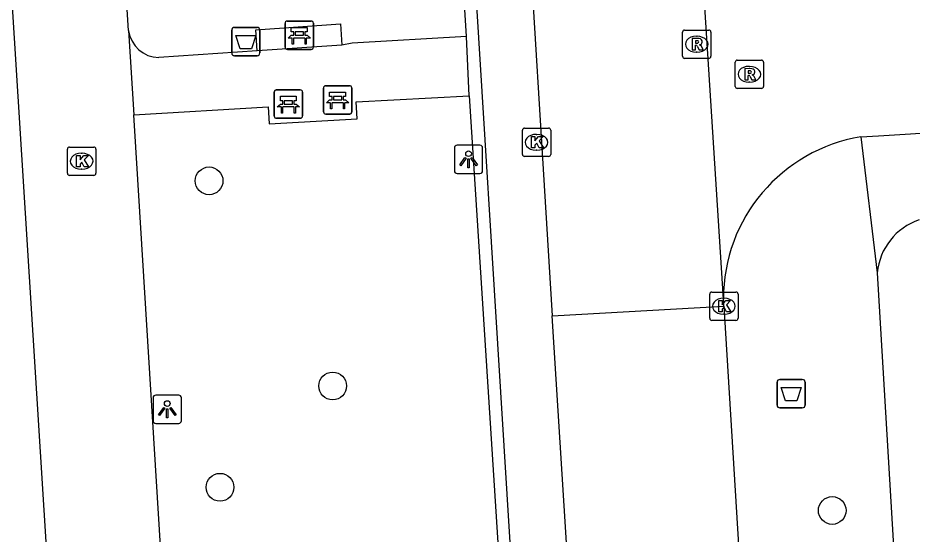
# Model space of a CAD drawing. Extents: x 159689 to 160786, y 387323 to 388339.
# Drawn here: x 160463.21 to 160494.74, y 387937.99 to 387956.19 of the extents above; entities that cross this region are included whole.
import ezdxf

# ---------------------------------------------------------------- set-up
doc = ezdxf.new("R2010")
doc.units = 0
for name, color, linetype in [('IMGEO_Afvalbak', 7, 'Continuous'), ('IMGEO_Bank', 7, 'Continuous'), ('IMGEO_Boom', 7, 'Continuous'), ('IMGEO_Kolk', 7, 'Continuous'), ('IMGEO_Lichtpunt', 7, 'Continuous'), ('IMGEO_Rijbaan_lokaal_gesloten', 7, 'Continuous'), ('IMGEO_Rijbaan_lokaal_open', 7, 'Continuous'), ('IMGEO_Rioolput', 7, 'Continuous'), ('IMGEO_Voetpad_open', 7, 'Continuous')]:
    doc.layers.add(name, color=color, linetype=linetype)

msp = doc.modelspace()

# ---------------------------------------------------------------- linework, layer by layer
at = {"layer": 'IMGEO_Afvalbak'}
for p, q in [((160470.751, 387954.955), (160470.751, 387955.755)), ((160470.751, 387955.755), (160470.751, 387954.955)), ((160470.851, 387955.855), (160471.641, 387955.855)), ((160471.641, 387955.855), (160470.851, 387955.855)), ((160471.741, 387955.755), (160471.741, 387954.955)), ((160471.741, 387954.955), (160471.741, 387955.755)), ((160471.641, 387954.855), (160470.851, 387954.855)), ((160470.851, 387954.855), (160471.641, 387954.855)), ((160489.981, 387942.54), (160489.981, 387943.34)), ((160489.981, 387943.34), (160489.981, 387942.54)), ((160490.081, 387943.44), (160490.871, 387943.44)), ((160490.871, 387943.44), (160490.081, 387943.44)), ((160490.971, 387943.34), (160490.971, 387942.54)), ((160490.971, 387942.54), (160490.971, 387943.34)), ((160490.871, 387942.44), (160490.081, 387942.44)), ((160490.081, 387942.44), (160490.871, 387942.44))]:
    msp.add_line(p, q, dxfattribs=at)
for points in [[(160470.894, 387955.569), (160471.598, 387955.569), (160471.449, 387955.099), (160471.043, 387955.099), (160470.894, 387955.569)], [(160490.124, 387943.154), (160490.828, 387943.154), (160490.679, 387942.684), (160490.273, 387942.684), (160490.124, 387943.154)]]:
    msp.add_lwpolyline(points, dxfattribs=at)
for centre, start, end in [((160470.851, 387955.755), 90, 180), ((160470.851, 387955.755), 90, 180), ((160471.641, 387955.755), 0, 90), ((160471.641, 387955.755), 360, 90), ((160470.851, 387954.955), 180, 270), ((160470.851, 387954.955), 180, 270), ((160471.641, 387954.955), 270, 0), ((160471.641, 387954.955), 270, 0), ((160490.081, 387943.34), 90, 180), ((160490.081, 387943.34), 90, 180), ((160490.871, 387943.34), 0, 90), ((160490.871, 387943.34), 360, 90), ((160490.081, 387942.54), 180, 270), ((160490.081, 387942.54), 180, 270), ((160490.871, 387942.54), 270, 0), ((160490.871, 387942.54), 270, 0)]:
    msp.add_arc(centre, 0.1, start, end, dxfattribs=at)
at = {"layer": 'IMGEO_Bank'}
for p, q in [((160472.631, 387955.154), (160472.631, 387955.995)), ((160472.631, 387955.995), (160472.631, 387955.154)), ((160472.706, 387956.079), (160473.547, 387956.079)), ((160473.547, 387956.079), (160472.706, 387956.079)), ((160473.631, 387956.004), (160473.631, 387955.163)), ((160473.631, 387955.163), (160473.631, 387956.004)), ((160472.94, 387955.585), (160472.94, 387955.691)), ((160472.984, 387955.691), (160472.984, 387955.585)), ((160473.272, 387955.697), (160472.99, 387955.697)), ((160473.278, 387955.585), (160473.278, 387955.691)), ((160473.322, 387955.691), (160473.322, 387955.585)), ((160473.328, 387955.477), (160472.935, 387955.477)), ((160472.99, 387955.579), (160473.272, 387955.579)), ((160473.556, 387955.079), (160472.715, 387955.079)), ((160472.715, 387955.079), (160473.556, 387955.079)), ((160474.059, 387953.799), (160474.9, 387953.799)), ((160474.9, 387953.799), (160474.059, 387953.799)), ((160474.984, 387953.724), (160474.984, 387952.883)), ((160474.984, 387952.883), (160474.984, 387953.724)), ((160472.247, 387952.727), (160472.247, 387953.568)), ((160472.247, 387953.568), (160472.247, 387952.727)), ((160472.322, 387953.652), (160473.163, 387953.652)), ((160473.163, 387953.652), (160472.322, 387953.652)), ((160473.247, 387953.577), (160473.247, 387952.736)), ((160473.247, 387952.736), (160473.247, 387953.577)), ((160473.984, 387952.874), (160473.984, 387953.715)), ((160473.984, 387953.715), (160473.984, 387952.874)), ((160474.293, 387953.305), (160474.293, 387953.411)), ((160474.337, 387953.411), (160474.337, 387953.305)), ((160474.625, 387953.417), (160474.343, 387953.417)), ((160474.631, 387953.305), (160474.631, 387953.411)), ((160474.675, 387953.411), (160474.675, 387953.305)), ((160472.556, 387953.158), (160472.556, 387953.264)), ((160472.6, 387953.264), (160472.6, 387953.158)), ((160472.888, 387953.27), (160472.606, 387953.27)), ((160472.606, 387953.152), (160472.888, 387953.152)), ((160472.894, 387953.158), (160472.894, 387953.264)), ((160472.938, 387953.264), (160472.938, 387953.158)), ((160474.681, 387953.197), (160474.288, 387953.197)), ((160474.343, 387953.299), (160474.625, 387953.299)), ((160472.944, 387953.05), (160472.551, 387953.05)), ((160474.909, 387952.799), (160474.068, 387952.799)), ((160474.068, 387952.799), (160474.909, 387952.799)), ((160473.172, 387952.652), (160472.331, 387952.652)), ((160472.331, 387952.652), (160473.172, 387952.652))]:
    msp.add_line(p, q, dxfattribs=at)
for points in [[(160472.934, 387955.697), (160472.848, 387955.697), (160472.848, 387955.858), (160473.411, 387955.858), (160473.411, 387955.697), (160473.328, 387955.697)], [(160472.878, 387955.477), (160472.736, 387955.477), (160472.848, 387955.579), (160472.934, 387955.579)], [(160472.928, 387955.47), (160472.928, 387955.263), (160472.885, 387955.263), (160472.885, 387955.47)], [(160473.328, 387955.579), (160473.411, 387955.579), (160473.523, 387955.477), (160473.384, 387955.477)], [(160473.378, 387955.47), (160473.378, 387955.263), (160473.334, 387955.263), (160473.334, 387955.47)], [(160472.55, 387953.27), (160472.464, 387953.27), (160472.464, 387953.431), (160473.027, 387953.431), (160473.027, 387953.27), (160472.944, 387953.27)], [(160474.287, 387953.417), (160474.201, 387953.417), (160474.201, 387953.578), (160474.764, 387953.578), (160474.764, 387953.417), (160474.681, 387953.417)], [(160472.494, 387953.05), (160472.352, 387953.05), (160472.464, 387953.152), (160472.55, 387953.152)], [(160472.944, 387953.152), (160473.027, 387953.152), (160473.139, 387953.05), (160473, 387953.05)], [(160474.231, 387953.197), (160474.089, 387953.197), (160474.201, 387953.299), (160474.287, 387953.299)], [(160474.281, 387953.19), (160474.281, 387952.983), (160474.238, 387952.983), (160474.238, 387953.19)], [(160474.681, 387953.299), (160474.764, 387953.299), (160474.876, 387953.197), (160474.737, 387953.197)], [(160474.731, 387953.19), (160474.731, 387952.983), (160474.687, 387952.983), (160474.687, 387953.19)], [(160472.544, 387953.043), (160472.544, 387952.836), (160472.501, 387952.836), (160472.501, 387953.043)], [(160472.994, 387953.043), (160472.994, 387952.836), (160472.95, 387952.836), (160472.95, 387953.043)]]:
    msp.add_lwpolyline(points, dxfattribs=at)
for centre, radius, start, end in [((160472.709, 387956.001), 0.0779, 92.4484, 184.2845), ((160472.709, 387956.001), 0.0779, 92.4484, 184.2845), ((160473.553, 387956.001), 0.0779, 2.4484, 94.2845), ((160473.553, 387956.001), 0.0779, 2.4484, 94.2845), ((160472.933, 387955.69), 0.00671, 2.8957, 87.1043), ((160472.99, 387955.69), 0.00671, 92.8957, 177.1043), ((160473.272, 387955.69), 0.00671, 2.8957, 87.1043), ((160473.329, 387955.69), 0.00671, 92.8957, 177.1043), ((160472.878, 387955.47), 0.00671, 2.8957, 87.1043), ((160472.935, 387955.47), 0.00671, 92.8957, 177.1043), ((160472.933, 387955.586), 0.00671, 272.8957, 357.1043), ((160472.99, 387955.586), 0.00671, 182.8957, 267.1043), ((160473.272, 387955.586), 0.00671, 272.8957, 357.1043), ((160473.329, 387955.586), 0.00671, 182.8957, 267.1043), ((160473.327, 387955.47), 0.00671, 2.8957, 87.1043), ((160473.384, 387955.47), 0.00671, 92.8957, 177.1043), ((160472.709, 387955.157), 0.0779, 182.4484, 274.2845), ((160472.709, 387955.157), 0.0779, 182.4484, 274.2845), ((160473.553, 387955.157), 0.0779, 272.4484, 4.2845), ((160473.553, 387955.157), 0.0779, 272.4484, 4.2845), ((160474.062, 387953.721), 0.0779, 92.4484, 184.2845), ((160474.062, 387953.721), 0.0779, 92.4484, 184.2845), ((160474.906, 387953.721), 0.0779, 2.4484, 94.2845), ((160474.906, 387953.721), 0.0779, 2.4484, 94.2845), ((160472.325, 387953.574), 0.0779, 92.4484, 184.2845), ((160472.325, 387953.574), 0.0779, 92.4484, 184.2845), ((160473.169, 387953.574), 0.0779, 2.4484, 94.2845), ((160473.169, 387953.574), 0.0779, 2.4484, 94.2845), ((160474.286, 387953.41), 0.00671, 2.8957, 87.1043), ((160474.343, 387953.41), 0.00671, 92.8957, 177.1043), ((160474.625, 387953.41), 0.00671, 2.8957, 87.1043), ((160474.682, 387953.41), 0.00671, 92.8957, 177.1043), ((160472.549, 387953.263), 0.00671, 2.8957, 87.1043), ((160472.549, 387953.159), 0.00671, 272.8957, 357.1043), ((160472.606, 387953.263), 0.00671, 92.8957, 177.1043), ((160472.606, 387953.159), 0.00671, 182.8957, 267.1043), ((160472.888, 387953.263), 0.00671, 2.8957, 87.1043), ((160472.888, 387953.159), 0.00671, 272.8957, 357.1043), ((160472.945, 387953.263), 0.00671, 92.8957, 177.1043), ((160472.945, 387953.159), 0.00671, 182.8957, 267.1043), ((160474.231, 387953.19), 0.00671, 2.8957, 87.1043), ((160474.288, 387953.19), 0.00671, 92.8957, 177.1043), ((160474.286, 387953.306), 0.00671, 272.8957, 357.1043), ((160474.343, 387953.306), 0.00671, 182.8957, 267.1043), ((160474.625, 387953.306), 0.00671, 272.8957, 357.1043), ((160474.682, 387953.306), 0.00671, 182.8957, 267.1043), ((160474.68, 387953.19), 0.00671, 2.8957, 87.1043), ((160474.737, 387953.19), 0.00671, 92.8957, 177.1043), ((160472.494, 387953.043), 0.00671, 2.8957, 87.1043), ((160472.551, 387953.043), 0.00671, 92.8957, 177.1043), ((160472.943, 387953.043), 0.00671, 2.8957, 87.1043), ((160473, 387953.043), 0.00671, 92.8957, 177.1043), ((160474.062, 387952.877), 0.0779, 182.4484, 274.2845), ((160474.062, 387952.877), 0.0779, 182.4484, 274.2845), ((160474.906, 387952.877), 0.0779, 272.4484, 4.2845), ((160474.906, 387952.877), 0.0779, 272.4484, 4.2845), ((160472.325, 387952.73), 0.0779, 182.4484, 274.2845), ((160472.325, 387952.73), 0.0779, 182.4484, 274.2845), ((160473.169, 387952.73), 0.0779, 272.4484, 4.2845), ((160473.169, 387952.73), 0.0779, 272.4484, 4.2845)]:
    msp.add_arc(centre, radius, start, end, dxfattribs=at)
at = {"layer": 'IMGEO_Boom'}
for centre in [(160469.951, 387950.445), (160474.309, 387943.213), (160470.337, 387939.64), (160491.925, 387938.821)]:
    msp.add_circle(centre, 0.489, dxfattribs=at)
at = {"layer": 'IMGEO_Kolk'}
for p, q in [((160480.998, 387951.378), (160480.998, 387952.23)), ((160481.073, 387952.304), (160481.925, 387952.304)), ((160481.999, 387952.23), (160481.999, 387951.378)), ((160481.486, 387952.084), (160481.511, 387952.084)), ((160464.957, 387950.712), (160464.957, 387951.564)), ((160465.032, 387951.638), (160465.884, 387951.638)), ((160465.958, 387951.564), (160465.958, 387950.712)), ((160481.509, 387951.524), (160481.484, 387951.524)), ((160465.445, 387951.418), (160465.47, 387951.418)), ((160481.925, 387951.304), (160481.073, 387951.304)), ((160465.884, 387950.638), (160465.032, 387950.638)), ((160465.468, 387950.858), (160465.443, 387950.858)), ((160487.679, 387946.524), (160488.531, 387946.524)), ((160487.604, 387945.598), (160487.604, 387946.45)), ((160488.092, 387946.304), (160488.117, 387946.304)), ((160488.605, 387946.45), (160488.605, 387945.598)), ((160488.531, 387945.524), (160487.679, 387945.524)), ((160488.115, 387945.744), (160488.09, 387945.744))]:
    msp.add_line(p, q, dxfattribs=at)
for points in [[(160480.998, 387951.378), (160480.998, 387952.23)], [(160481.073, 387952.304), (160481.925, 387952.304)], [(160481.999, 387952.23), (160481.999, 387951.378)], [(160481.319, 387952.004), (160481.442, 387952.004), (160481.442, 387951.853), (160481.572, 387952.004), (160481.736, 387952.004), (160481.59, 387951.853), (160481.743, 387951.604), (160481.591, 387951.604), (160481.506, 387951.768), (160481.442, 387951.701), (160481.442, 387951.604), (160481.319, 387951.604), (160481.319, 387952.004)], [(160464.957, 387950.712), (160464.957, 387951.564)], [(160465.032, 387951.638), (160465.884, 387951.638)], [(160465.958, 387951.564), (160465.958, 387950.712)], [(160465.278, 387951.338), (160465.401, 387951.338), (160465.401, 387951.187), (160465.531, 387951.338), (160465.695, 387951.338), (160465.549, 387951.187), (160465.702, 387950.938), (160465.55, 387950.938), (160465.465, 387951.102), (160465.401, 387951.035), (160465.401, 387950.938), (160465.278, 387950.938), (160465.278, 387951.338)], [(160481.925, 387951.304), (160481.073, 387951.304)], [(160465.884, 387950.638), (160465.032, 387950.638)], [(160487.679, 387946.524), (160488.531, 387946.524)], [(160487.604, 387945.598), (160487.604, 387946.45)], [(160487.925, 387946.224), (160488.048, 387946.224), (160488.048, 387946.073), (160488.178, 387946.224), (160488.342, 387946.224), (160488.196, 387946.073), (160488.349, 387945.824), (160488.197, 387945.824), (160488.112, 387945.988), (160488.048, 387945.921), (160488.048, 387945.824), (160487.925, 387945.824), (160487.925, 387946.224)], [(160488.605, 387946.45), (160488.605, 387945.598)], [(160488.531, 387945.524), (160487.679, 387945.524)]]:
    msp.add_lwpolyline(points, dxfattribs=at)
for centre, start, end in [((160481.075, 387952.228), 91.552, 178.448), ((160481.075, 387952.228), 91.552, 178.448), ((160481.923, 387952.228), 1.552, 88.448), ((160481.923, 387952.228), 1.552, 88.448), ((160465.034, 387951.562), 91.552, 178.448), ((160465.034, 387951.562), 91.552, 178.448), ((160465.882, 387951.562), 1.552, 88.448), ((160465.882, 387951.562), 1.552, 88.448), ((160481.075, 387951.38), 181.552, 268.448), ((160481.075, 387951.38), 181.552, 268.448), ((160481.923, 387951.38), 271.552, 358.448), ((160481.923, 387951.38), 271.552, 358.448), ((160465.034, 387950.714), 181.552, 268.448), ((160465.034, 387950.714), 181.552, 268.448), ((160465.882, 387950.714), 271.552, 358.448), ((160465.882, 387950.714), 271.552, 358.448), ((160487.681, 387946.448), 91.552, 178.448), ((160487.681, 387946.448), 91.552, 178.448), ((160488.529, 387946.448), 1.552, 88.448), ((160488.529, 387946.448), 1.552, 88.448), ((160487.681, 387945.6), 181.552, 268.448), ((160487.681, 387945.6), 181.552, 268.448), ((160488.529, 387945.6), 271.552, 358.448), ((160488.529, 387945.6), 271.552, 358.448)]:
    msp.add_arc(centre, 0.0765, start, end, dxfattribs=at)
for centre, major_axis, ratio, start_param, end_param in [((160481.485, 387951.804), (-0.387, 0.002), 0.722429, 4.712389, 7.853982), ((160481.51, 387951.804), (-0.39, 0.002), 0.717154, 1.570796, 4.712389), ((160465.444, 387951.138), (-0.387, 0.002), 0.722429, 4.712389, 7.853982), ((160465.469, 387951.138), (-0.39, 0.002), 0.717154, 1.570796, 4.712389), ((160488.091, 387946.024), (-0.387, 0.002), 0.722429, 4.712389, 7.853982), ((160488.116, 387946.024), (-0.39, 0.002), 0.717154, 1.570796, 4.712389)]:
    msp.add_ellipse(centre, major_axis=major_axis, ratio=ratio, start_param=start_param, end_param=end_param, dxfattribs=at)
at = {"layer": 'IMGEO_Lichtpunt'}
for p, q in [((160478.601, 387951.605), (160478.601, 387950.798)), ((160478.601, 387951.605), (160478.601, 387950.798)), ((160479.503, 387951.7), (160478.695, 387951.7)), ((160479.503, 387951.7), (160478.695, 387951.7)), ((160479.597, 387950.798), (160479.597, 387951.605)), ((160479.597, 387950.798), (160479.597, 387951.605)), ((160478.695, 387950.704), (160479.503, 387950.704)), ((160478.695, 387950.704), (160479.503, 387950.704)), ((160467.977, 387942.794), (160467.977, 387941.987)), ((160467.977, 387942.794), (160467.977, 387941.987)), ((160468.879, 387942.889), (160468.071, 387942.889)), ((160468.879, 387942.889), (160468.071, 387942.889)), ((160468.973, 387941.987), (160468.973, 387942.794)), ((160468.973, 387941.987), (160468.973, 387942.794)), ((160468.071, 387941.893), (160468.879, 387941.893)), ((160468.071, 387941.893), (160468.879, 387941.893))]:
    msp.add_line(p, q, dxfattribs=at)
for points in [[(160478.975, 387951.269), (160479.014, 387951.241), (160478.826, 387950.979), (160478.788, 387951.006), (160478.975, 387951.269)], [(160479.077, 387951.221), (160479.124, 387951.221), (160479.124, 387950.899), (160479.077, 387950.899), (160479.077, 387951.221)], [(160479.187, 387951.241), (160479.225, 387951.268), (160479.412, 387951.006), (160479.373, 387950.978), (160479.187, 387951.241)], [(160468.351, 387942.458), (160468.39, 387942.43), (160468.202, 387942.168), (160468.164, 387942.195), (160468.351, 387942.458)], [(160468.453, 387942.41), (160468.5, 387942.41), (160468.5, 387942.088), (160468.453, 387942.088), (160468.453, 387942.41)], [(160468.563, 387942.43), (160468.601, 387942.457), (160468.788, 387942.195), (160468.749, 387942.167), (160468.563, 387942.43)]]:
    msp.add_lwpolyline(points, dxfattribs=at)
for centre in [(160479.1, 387951.403), (160468.476, 387942.592)]:
    msp.add_circle(centre, 0.0994, dxfattribs=at)
for centre, start, end in [((160478.695, 387951.605), 90, 180), ((160478.695, 387951.605), 90, 180), ((160479.503, 387951.605), 0, 90), ((160479.503, 387951.605), 0, 90), ((160478.695, 387950.798), 180, 270), ((160478.695, 387950.798), 180, 270), ((160479.503, 387950.798), 270, 0), ((160479.503, 387950.798), 270, 360), ((160468.071, 387942.794), 90, 180), ((160468.071, 387942.794), 90, 180), ((160468.879, 387942.794), 0, 90), ((160468.879, 387942.794), 0, 90), ((160468.071, 387941.987), 180, 270), ((160468.071, 387941.987), 180, 270), ((160468.879, 387941.987), 270, 0), ((160468.879, 387941.987), 270, 360)]:
    msp.add_arc(centre, 0.0946, start, end, dxfattribs=at)
at = {"layer": 'IMGEO_Rijbaan_lokaal_gesloten'}
for points in [[(160482.047, 387945.687), (160488.105, 387946.024)], [(160488.105, 387946.024), (160489.324, 387926.125)], [(160486.83, 387869.924), (160482.047, 387945.687)]]:
    msp.add_lwpolyline(points, dxfattribs=at)
at = {"layer": 'IMGEO_Rijbaan_lokaal_open'}
for points in [[(160481.009, 387962.737), (160482.047, 387945.687)], [(160488.089, 387946.275), (160487.061, 387962.48)], [(160492.935, 387951.996), (160493.558, 387952.035), (160508.348, 387952.959), (160551.393, 387955.719)], [(160488.105, 387946.024), (160488.089, 387946.275)]]:
    msp.add_lwpolyline(points, dxfattribs=at)
msp.add_arc((160493.874, 387946.288), 5.785, 99.3428, 180.1243, dxfattribs=at)
at = {"layer": 'IMGEO_Rioolput'}
for p, q in [((160486.646, 387954.838), (160486.646, 387955.69)), ((160486.721, 387955.764), (160487.573, 387955.764)), ((160487.647, 387955.69), (160487.647, 387954.838)), ((160487.134, 387955.544), (160487.159, 387955.544)), ((160487.157, 387954.984), (160487.132, 387954.984)), ((160487.573, 387954.764), (160486.721, 387954.764)), ((160488.579, 387954.702), (160489.431, 387954.702)), ((160488.504, 387953.776), (160488.504, 387954.628)), ((160488.992, 387954.482), (160489.017, 387954.482)), ((160489.505, 387954.628), (160489.505, 387953.776)), ((160489.015, 387953.922), (160488.99, 387953.922)), ((160489.431, 387953.702), (160488.579, 387953.702))]:
    msp.add_line(p, q, dxfattribs=at)
for points in [[(160486.646, 387954.838), (160486.646, 387955.69)], [(160486.721, 387955.764), (160487.573, 387955.764)], [(160487.647, 387955.69), (160487.647, 387954.838)], [(160487.235, 387955.462), (160486.983, 387955.464), (160486.983, 387955.064)], [(160487.161, 387955.383), (160487.107, 387955.383), (160487.107, 387955.302)], [(160487.107, 387955.302), (160487.159, 387955.302)], [(160486.983, 387955.064), (160487.107, 387955.064), (160487.107, 387955.226), (160487.118, 387955.226)], [(160487.165, 387955.197), (160487.236, 387955.064), (160487.376, 387955.064), (160487.311, 387955.19)], [(160487.573, 387954.764), (160486.721, 387954.764)], [(160488.579, 387954.702), (160489.431, 387954.702)], [(160488.504, 387953.776), (160488.504, 387954.628)], [(160489.093, 387954.4), (160488.841, 387954.402), (160488.841, 387954.002)], [(160489.505, 387954.628), (160489.505, 387953.776)], [(160488.841, 387954.002), (160488.965, 387954.002), (160488.965, 387954.164), (160488.976, 387954.164)], [(160489.019, 387954.321), (160488.965, 387954.321), (160488.965, 387954.24)], [(160488.965, 387954.24), (160489.017, 387954.24)], [(160489.023, 387954.135), (160489.094, 387954.002), (160489.234, 387954.002), (160489.169, 387954.128)], [(160489.431, 387953.702), (160488.579, 387953.702)]]:
    msp.add_lwpolyline(points, dxfattribs=at)
for centre, radius, start, end in [((160486.723, 387955.688), 0.0765, 91.552, 178.448), ((160486.723, 387955.688), 0.0765, 91.552, 178.448), ((160487.571, 387955.688), 0.0765, 1.552, 88.448), ((160487.571, 387955.688), 0.0765, 1.552, 88.448), ((160487.143, 387955.491), 0.19, 274.7715, 282.9687), ((160487.167, 387955.287), 0.0964, 77.0061, 93.1865), ((160487.181, 387955.344), 0.0378, 276.6634, 79.6772), ((160487.234, 387955.352), 0.109, 350.3612, 89.416), ((160487.232, 387955.352), 0.112, 277.5842, 350.9817), ((160487.117, 387955.173), 0.0533, 26.0293, 88.6989), ((160487.216, 387955.137), 0.108, 29.5134, 73.7905), ((160486.723, 387954.84), 0.0765, 181.552, 268.448), ((160486.723, 387954.84), 0.0765, 181.552, 268.448), ((160487.571, 387954.84), 0.0765, 271.552, 358.448), ((160487.571, 387954.84), 0.0765, 271.552, 358.448), ((160488.581, 387954.626), 0.0765, 91.552, 178.448), ((160488.581, 387954.626), 0.0765, 91.552, 178.448), ((160489.429, 387954.626), 0.0765, 1.552, 88.448), ((160489.429, 387954.626), 0.0765, 1.552, 88.448), ((160489.092, 387954.29), 0.109, 350.3612, 89.416), ((160488.975, 387954.111), 0.0533, 26.0293, 88.6989), ((160489.001, 387954.429), 0.19, 274.7715, 282.9687), ((160489.025, 387954.225), 0.0964, 77.0061, 93.1865), ((160489.039, 387954.282), 0.0378, 276.6634, 79.6772), ((160489.09, 387954.29), 0.112, 277.5842, 350.9817), ((160489.074, 387954.075), 0.108, 29.5134, 73.7905), ((160488.581, 387953.778), 0.0765, 181.552, 268.448), ((160488.581, 387953.778), 0.0765, 181.552, 268.448), ((160489.429, 387953.778), 0.0765, 271.552, 358.448), ((160489.429, 387953.778), 0.0765, 271.552, 358.448)]:
    msp.add_arc(centre, radius, start, end, dxfattribs=at)
for centre, major_axis, ratio, start_param, end_param in [((160487.133, 387955.264), (-0.387, 0.002), 0.722429, 4.712389, 7.853982), ((160487.158, 387955.264), (-0.39, 0.002), 0.717154, 1.570796, 4.712389), ((160488.991, 387954.202), (-0.387, 0.002), 0.722429, 4.712389, 7.853982), ((160489.016, 387954.202), (-0.39, 0.002), 0.717154, 1.570796, 4.712389)]:
    msp.add_ellipse(centre, major_axis=major_axis, ratio=ratio, start_param=start_param, end_param=end_param, dxfattribs=at)
at = {"layer": 'IMGEO_Voetpad_open'}
for points in [[(160467.114, 387955.741), (160465.925, 387974.712), (160470.651, 387978.908), (160476.906, 387979.279)], [(160479.031, 387955.532), (160477.543, 387979.347)], [(160481.576, 387921.417), (160478.018, 387978.784)], [(160465.448, 387917.887), (160461.629, 387978.493)], [(160471.645, 387955.027), (160471.594, 387955.776), (160474.587, 387955.978), (160474.638, 387955.23)], [(160467.114, 387955.741), (160467.3, 387952.773)], [(160479.031, 387955.532), (160475, 387955.302), (160474.638, 387955.23)], [(160479.128, 387953.445), (160479.031, 387955.532)], [(160471.645, 387955.027), (160468.18, 387954.793)], [(160474.638, 387955.23), (160471.645, 387955.027)], [(160467.3, 387952.773), (160472.04, 387953.059), (160472.072, 387952.46), (160475.168, 387952.629), (160475.135, 387953.228), (160479.128, 387953.445)], [(160479.128, 387953.445), (160480.64, 387929.807)], [(160468.764, 387929.018), (160467.3, 387952.773)], [(160492.935, 387951.996), (160493.515, 387947.203)], [(160493.515, 387947.203), (160494.925, 387923.583)]]:
    msp.add_lwpolyline(points, dxfattribs=at)
for centre, radius, start, end in [((160468.197, 387955.885), 1.092, 187.5787, 269.1275), ((160495.682, 387947.005), 2.176, 108.5615, 174.7666)]:
    msp.add_arc(centre, radius, start, end, dxfattribs=at)

doc.saveas('drawing.dxf')
